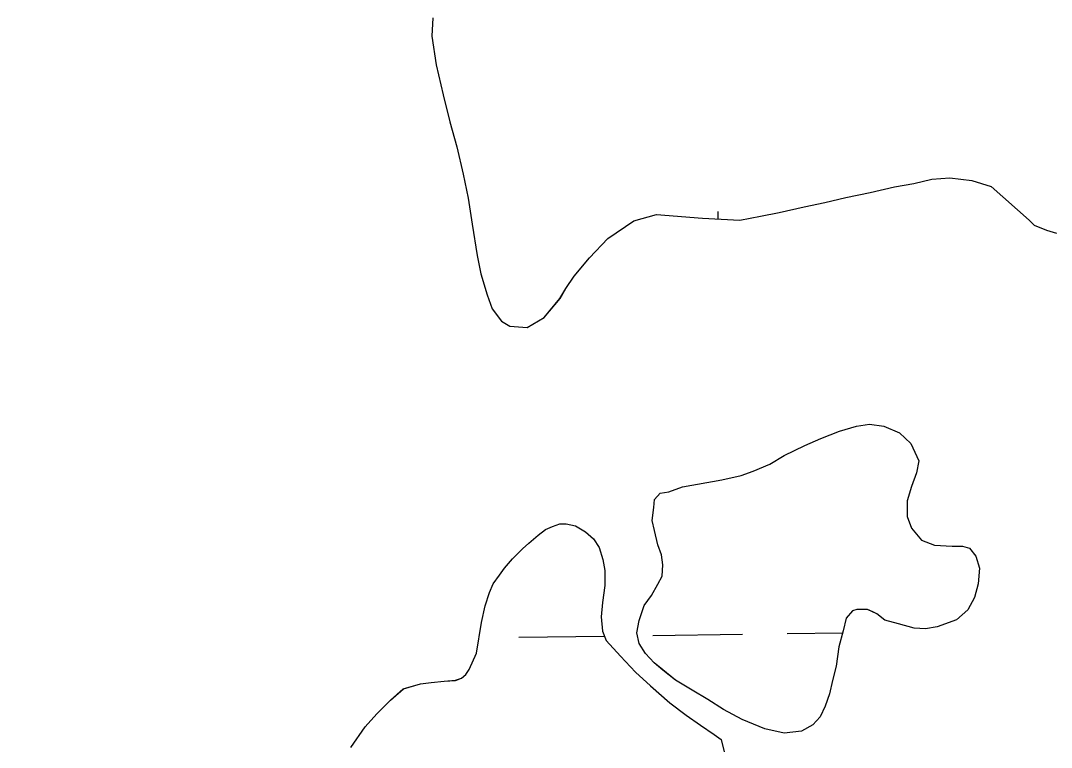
# Model space of a CAD drawing. Extents: x 3767014 to 3805179, y 361544 to 387384.
# Drawn here: x 3790480.4 to 3790849.2, y 369128.8 to 369389 of the extents above; entities that cross this region are included whole.
import ezdxf

# ---------------------------------------------------------------- set-up
doc = ezdxf.new("R2010")
doc.units = 0
for name, color, linetype in [('V-RIVR-EDGE', 7, 'Continuous'), ('V-TOPO-SHOR', 7, 'Continuous'), ('V-WETL-SWMP', 7, 'Continuous')]:
    doc.layers.add(name, color=color, linetype=linetype)

msp = doc.modelspace()

# ---------------------------------------------------------------- linework, layer by layer
at = {"layer": 'V-RIVR-EDGE'}
msp.add_spline([(3785266.865, 377529.211), (3785342.8, 377494.248), (3785391.258, 377467.439), (3785439.72, 377442.249), (3785475.246, 377418.707), (3785525.316, 377389.469), (3785575.383, 377359.422), (3785621.413, 377331.811), (3785722.351, 377269.288), (3785796.661, 377231.094), (3785852.385, 377199.415), (3785928.324, 377166.069), (3785964.678, 377149.804), (3786028.506, 377124.576), (3786060.018, 377113.175), (3786092.316, 377092.068), (3786117.34, 377073.405), (3786135.083, 377053.143), (3786154.458, 377039.347), (3786176.258, 377024.735), (3786206.946, 377006.867), (3786256.211, 376979.248), (3786328.098, 376942.677), (3786374.949, 376919.917), (3786491.265, 376862.208), (3786553.467, 376833.749), (3786619.713, 376805.279), (3786729.589, 376759.718), (3786796.656, 376736.099), (3786845.136, 376718.187), (3786867.767, 376712.469), (3787003.51, 376661.992), (3787089.16, 376631.048), (3787163.496, 376603.367), (3787230.559, 376578.13), (3787257.223, 376568.359), (3787300.044, 376551.27), (3787354.992, 376532.533), (3787409.127, 376512.181), (3787544.074, 376466.558), (3787612.756, 376442.126), (3787657.197, 376425.841), (3787730.724, 376398.162), (3787781.63, 376380.244), (3787834.96, 376361.511), (3787891.524, 376341.961), (3787940, 376322.432), (3787998.976, 376297.215), (3788050.697, 376281.721), (3788117.768, 376259.719), (3788176.757, 376240.164), (3788221.198, 376223.879), (3788259.981, 376209.226), (3788406.252, 376164.383), (3788541.215, 376125.23), (3788606.67, 376104.041), (3788679.39, 376077.173), (3788748.889, 376055.974), (3788871.693, 376005.528), (3788969.454, 375966.467), (3789047.013, 375933.926), (3789119.723, 375903.014), (3789155.253, 375881.09), (3789182.716, 375867.274), (3789214.225, 375854.256), (3789257.04, 375834.74), (3789281.286, 375828.21), (3789303.105, 375821.686), (3789328.955, 375809.491), (3789367.724, 375789.177), (3789414.577, 375767.225), (3789468.708, 375745.255), (3789509.105, 375728.981), (3789555.157, 375710.266), (3789585.849, 375694.015), (3789620.578, 375675.328), (3789681.97, 375646.062), (3789753.859, 375610.3), (3789792.633, 375591.603), (3789842.712, 375566.408), (3789897.64, 375539.584), (3789938.019, 375516.03), (3789968.727, 375506.25), (3790004.289, 375497.265), (3790030.972, 375494.773), (3790047.128, 375487.455), (3790077.007, 375469.589), (3790124.633, 375433.077), (3790192.442, 375382.768), (3790252.165, 375332.478), (3790290.91, 375302.459), (3790337.741, 375271.611), (3790406.357, 375220.491), (3790469.329, 375175.855), (3790570.248, 375106.054), (3790647.751, 375050.868), (3790691.367, 375028.115), (3790744.667, 374997.251), (3790806.838, 374955.852), (3790873.863, 374915.249), (3790932, 374877.903), (3791002.231, 374825.97), (3791052.265, 374782.175), (3791082.927, 374753.793), (3791131.331, 374705.149), (3791170.05, 374664.616), (3791192.631, 374638.681), (3791220.891, 374620.01), (3791288.67, 374557.569), (3791322.577, 374533.223), (3791362.944, 374504.817), (3791396.042, 374480.473), (3791434.785, 374449.645), (3791482.407, 374411.517), (3791534.052, 374365.291), (3791646.192, 374254.216), (3791707.514, 374196.644), (3791738.968, 374161.791), (3791773.65, 374123.694), (3791803.497, 374092.888), (3791829.321, 374070.18), (3791830.912, 374059.662), (3791837.316, 374032.958), (3791849.409, 374017.562), (3791884.123, 373992.405), (3791930.977, 373971.262), (3791954.393, 373955.838), (3791993.134, 373924.202), (3792026.979, 373874.785), (3792047.912, 373836.722), (3792063.186, 373799.482), (3792086.509, 373746.857), (3792112.249, 373690.181), (3792141.261, 373648.864), (3792158.993, 373624.558), (3792177.552, 373607.528), (3792214.702, 373586.409), (3792255.083, 373563.665), (3792301.119, 373538.48), (3792346.34, 373510.871), (3792382.671, 373485.71), (3792422.225, 373455.689), (3792479.537, 373411.875), (3792548.144, 373356.711), (3792619.168, 373298.307), (3792672.431, 373252.077), (3792709.534, 373212.357), (3792750.656, 373162.113), (3792839.385, 373068.08), (3792888.572, 373008.92), (3792945.027, 372945.699), (3792999.062, 372884.91), (3793053.898, 372820.884), (3793149.89, 372720.363), (3793208.761, 372653.092), (3793261.195, 372598.777), (3793315.232, 372538.796), (3793358.792, 372493.399), (3793409.592, 372432.618), (3793462.809, 372367.787), (3793498.283, 372323.219), (3793536.997, 372280.26), (3793578.124, 372232.443), (3793604.724, 372196.792), (3793668.438, 372125.466), (3793703.128, 372090.604), (3793760.41, 372034.66), (3793806.384, 371984.404), (3793839.438, 371942.268), (3793939.427, 371823.136), (3793981.333, 371763.186), (3794029.674, 371688.662), (3794050.609, 371651.408), (3794073.177, 371620.62), (3794178.796, 371488.535), (3794237.625, 371404.28), (3794268.243, 371358.106), (3794301.293, 371314.353), (3794332.724, 371269.794), (3794395.613, 371192), (3794429.476, 371149.862), (3794472.201, 371093.953), (3794523.788, 371024.274), (3794601.175, 370922.181), (3794640.679, 370871.942), (3794687.421, 370805.509), (3794733.389, 370752.828), (3794829.339, 370635.323), (3794895.463, 370557.521), (3794959.948, 370470.826), (3795013.158, 370403.569), (3795070.394, 370329.023), (3795159.854, 370203.448), (3795225.98, 370126.454), (3795296.13, 370041.363), (3795379.18, 369940.065), (3795459.001, 369841.201), (3795508.163, 369772.337), (3795554.103, 369708.333), (3795661.315, 369566.538), (3795715.338, 369500.897), (3795762.105, 369444.169), (3795798.366, 369390.703), (3795915.247, 369234.327), (3795963.601, 369165.465), (3796028.082, 369077.153), (3796043.387, 369052.853), (3796054.672, 369037.459), (3796077.242, 369007.48), (3796148.213, 368927.239), (3796183.677, 368878.627), (3796226.382, 368814.631), (3796275.531, 368740.105), (3796314.222, 368688.25), (3796353.714, 368633.158), (3796401.268, 368567.533), (3796456.873, 368487.33), (3796513.292, 368409.551), (3796545.533, 368365.8), (3796626.113, 368246.716), (3796670.449, 368188.377), (3796704.298, 368140.578), (3796751.041, 368074.145), (3796787.308, 368023.105), (3796838.907, 367958.278), (3796844.528, 367942.09), (3796845.295, 367925.104), (3796846.094, 367921.059), (3796852.559, 367919.425), (3796863.071, 367918.59), (3796875.166, 367904.003), (3796903.398, 367874.01), (3796931.629, 367844.017), (3796952.579, 367812.424), (3796982.392, 367767.87), (3797007.371, 367730.606), (3797037.194, 367690.095), (3797062.185, 367657.684), (3797075.869, 367631.77), (3797095.223, 367609.078), (3797126.665, 367569.372), (3797156.484, 367527.244), (3797212.099, 367451.085), (3797254.808, 367388.706), (3797302.183, 367327.228)], degree=3, dxfattribs=at)
at = {"layer": 'V-TOPO-SHOR'}
for points in [[(3790627.85, 369390.036), (3790627.579, 369383.394), (3790629.093, 369373.175), (3790631.626, 369362.441), (3790633.906, 369352.731), (3790636.443, 369343.786), (3790638.723, 369334.074), (3790640.494, 369325.387), (3790642.008, 369316.189), (3790643.775, 369304.945), (3790645.039, 369298.302), (3790647.322, 369290.89), (3790649.102, 369285.778), (3790652.413, 369281.428), (3790655.473, 369279.634), (3790661.605, 369279.112), (3790667.741, 369282.676), (3790673.375, 369289.563), (3790675.425, 369293.135), (3790678.499, 369297.47), (3790683.875, 369304.102), (3790690.531, 369310.985), (3790699.739, 369317.352), (3790707.916, 369319.636)], [(3790707.916, 369319.636), (3790724.323, 369318.321), (3790737.651, 369317.526), (3790745.09, 369319.048), (3790751.76, 369320.318), (3790760.736, 369322.351), (3790768.175, 369323.875), (3790775.613, 369325.657), (3790784.333, 369327.433), (3790793.054, 369329.466), (3790799.978, 369330.736), (3790806.39, 369332.262), (3790812.803, 369332.761), (3790820.749, 369331.719), (3790827.667, 369329.657), (3790841.231, 369317.58), (3790843.023, 369315.781), (3790847.377, 369313.977), (3790850.965, 369312.945)], [(3790717.153, 369222.122), (3790731.251, 369224.658), (3790738.173, 369226.181), (3790742.534, 369227.711), (3790748.434, 369230.261), (3790753.564, 369233.327), (3790761.002, 369236.901), (3790766.645, 369239.452), (3790773.313, 369242), (3790779.467, 369243.784), (3790784.081, 369244.544), (3790789.206, 369243.764), (3790794.838, 369241.447), (3790798.931, 369237.595), (3790801.737, 369231.439), (3790800.961, 369227.085), (3790799.157, 369222.219), (3790797.608, 369217.097), (3790797.598, 369211.458), (3790799.128, 369207.356), (3790802.708, 369202.992), (3790807.316, 369201.19), (3790813.722, 369200.919), (3790817.31, 369200.913), (3790819.87, 369200.139), (3790822.172, 369197.317), (3790823.444, 369192.957), (3790822.922, 369187.321), (3790821.629, 369182.455), (3790819.315, 369178.103), (3790815.209, 369174.523), (3790808.285, 369171.975), (3790804.183, 369171.213), (3790800.082, 369171.477), (3790794.448, 369173.026), (3790789.58, 369174.318), (3790786.766, 369176.628), (3790785.23, 369177.4), (3790783.438, 369178.172), (3790779.594, 369178.18), (3790778.056, 369177.67), (3790775.744, 369175.113), (3790774.712, 369170.502), (3790773.161, 369164.866), (3790772.123, 369157.95), (3790770.833, 369152.826), (3790769.799, 369147.96), (3790768.25, 369143.606), (3790766.45, 369139.766), (3790763.882, 369136.952), (3790759.778, 369134.654), (3790753.626, 369133.899), (3790746.71, 369135.449), (3790738.515, 369138.795), (3790731.859, 369142.398), (3790726.23, 369145.996), (3790720.598, 369149.338), (3790714.712, 369152.937), (3790710.106, 369156.533), (3790707.036, 369159.103), (3790703.968, 369162.44), (3790701.668, 369166.032), (3790700.906, 369169.878), (3790701.684, 369174.234), (3790703.489, 369179.61), (3790706.059, 369183.194), (3790708.373, 369187.29), (3790709.915, 369190.106), (3790710.179, 369194.204), (3790709.673, 369197.792), (3790708.4, 369201.382), (3790707.128, 369206.51), (3790706.368, 369210.101), (3790706.888, 369214.713), (3790707.15, 369217.531), (3790709.204, 369219.833), (3790712.281, 369220.339), (3790717.153, 369222.122)], [(3790598.578, 369128.82), (3790603.716, 369136.241), (3790607.826, 369140.845), (3790612.705, 369145.705), (3790617.325, 369149.795), (3790623.479, 369151.579), (3790627.323, 369152.083), (3790631.938, 369152.587), (3790636.04, 369152.834), (3790638.09, 369153.6), (3790639.63, 369154.878), (3790640.916, 369156.668), (3790643.488, 369162.558), (3790645.305, 369173.574), (3790646.597, 369179.465), (3790648.145, 369184.331), (3790649.432, 369187.405), (3790651.746, 369190.475), (3790653.544, 369193.035), (3790656.368, 369196.358), (3790659.962, 369199.94), (3790662.275, 369201.986), (3790665.611, 369204.798), (3790668.177, 369206.842), (3790670.741, 369207.862), (3790673.307, 369208.882), (3790675.613, 369208.878), (3790678.943, 369208.104), (3790682.525, 369206.046), (3790685.339, 369203.477), (3790687.383, 369200.399), (3790688.657, 369196.039), (3790689.419, 369192.195), (3790689.409, 369186.813), (3790688.626, 369180.665), (3790688.104, 369175.541), (3790688.608, 369170.414), (3790689.882, 369167.08), (3790694.995, 369161.432), (3790700.365, 369155.784), (3790705.737, 369150.903), (3790712.645, 369144.741), (3790718.531, 369140.372), (3790723.649, 369136.776), (3790728.511, 369133.434), (3790731.071, 369131.636), (3790732.087, 369127.277)]]:
    msp.add_lwpolyline(points, dxfattribs=at)
at = {"layer": 'V-WETL-SWMP'}
for p, q in [((3790627.847, 369390.033), (3790627.578, 369383.393)), ((3790627.578, 369383.393), (3790629.091, 369373.173)), ((3790629.091, 369373.173), (3790631.624, 369362.44)), ((3790631.624, 369362.44), (3790633.904, 369352.729)), ((3790633.904, 369352.729), (3790636.441, 369343.784)), ((3790636.441, 369343.784), (3790638.721, 369334.073)), ((3790638.721, 369334.073), (3790640.492, 369325.385)), ((3790793.052, 369329.465), (3790799.977, 369330.733)), ((3790799.977, 369330.733), (3790806.389, 369332.259)), ((3790806.389, 369332.259), (3790812.8, 369332.759)), ((3790812.8, 369332.759), (3790820.746, 369331.718)), ((3790820.746, 369331.718), (3790827.664, 369329.654)), ((3790775.611, 369325.654), (3790784.331, 369327.431)), ((3790784.331, 369327.431), (3790793.052, 369329.465)), ((3790827.664, 369329.654), (3790841.228, 369317.577)), ((3790640.492, 369325.385), (3790642.006, 369316.186)), ((3790760.734, 369322.35), (3790768.172, 369323.873)), ((3790768.172, 369323.873), (3790775.611, 369325.654)), ((3790699.736, 369317.35), (3790707.914, 369319.633)), ((3790707.914, 369319.633), (3790724.32, 369318.319)), ((3790729.999, 369317.981), (3790729.961, 369320.69)), ((3790737.65, 369317.524), (3790745.088, 369319.047)), ((3790745.088, 369319.047), (3790751.757, 369320.316)), ((3790751.757, 369320.316), (3790760.734, 369322.35)), ((3790642.006, 369316.186), (3790643.772, 369304.944)), ((3790690.528, 369310.983), (3790699.736, 369317.35)), ((3790724.32, 369318.319), (3790737.65, 369317.524)), ((3790841.228, 369317.577), (3790843.02, 369315.779)), ((3790843.02, 369315.779), (3790847.375, 369313.976)), ((3790847.375, 369313.976), (3790850.962, 369312.943)), ((3790683.873, 369304.099), (3790690.528, 369310.983)), ((3790643.772, 369304.944), (3790645.036, 369298.3)), ((3790678.496, 369297.468), (3790683.873, 369304.099)), ((3790645.036, 369298.3), (3790647.321, 369290.889)), ((3790675.422, 369293.132), (3790678.496, 369297.468)), ((3790673.372, 369289.56), (3790675.422, 369293.132)), ((3790647.321, 369290.889), (3790649.099, 369285.777)), ((3790667.739, 369282.674), (3790673.372, 369289.56)), ((3790649.099, 369285.777), (3790652.411, 369281.428)), ((3790661.602, 369279.11), (3790667.739, 369282.674)), ((3790652.411, 369281.428), (3790655.472, 369279.634)), ((3790655.472, 369279.634), (3790661.602, 369279.11)), ((3790658.648, 369168.243), (3790689.275, 369168.668)), ((3790706.644, 369168.909), (3790738.64, 369169.354)), ((3790754.639, 369169.576), (3790774.532, 369169.852))]:
    msp.add_line(p, q, dxfattribs=at)
msp.add_lwpolyline([(3790712.281, 369220.339), (3790717.153, 369222.123), (3790731.252, 369224.658), (3790738.174, 369226.182), (3790742.534, 369227.711), (3790748.433, 369230.262), (3790753.564, 369233.327), (3790761.003, 369236.9), (3790766.645, 369239.452), (3790773.313, 369242.001), (3790779.467, 369243.783), (3790784.081, 369244.543), (3790789.205, 369243.764), (3790794.838, 369241.447), (3790798.931, 369237.595), (3790801.737, 369231.439), (3790800.96, 369227.084), (3790799.157, 369222.219), (3790797.609, 369217.096), (3790797.598, 369211.459), (3790799.128, 369207.356), (3790802.707, 369202.992), (3790807.316, 369201.189), (3790813.722, 369200.92), (3790817.31, 369200.913), (3790819.871, 369200.14), (3790822.172, 369197.316), (3790823.444, 369192.957), (3790822.921, 369187.321), (3790821.63, 369182.454), (3790819.315, 369178.102), (3790815.208, 369174.523), (3790808.284, 369171.974), (3790804.182, 369171.213), (3790800.082, 369171.477), (3790794.448, 369173.026), (3790789.581, 369174.317), (3790786.767, 369176.628), (3790785.231, 369177.4), (3790783.439, 369178.173), (3790779.595, 369178.18), (3790778.056, 369177.671), (3790775.745, 369175.112), (3790774.711, 369170.502), (3790773.162, 369164.867), (3790772.123, 369157.95), (3790770.832, 369152.827), (3790769.798, 369147.96), (3790768.251, 369143.607), (3790766.45, 369139.767), (3790763.882, 369136.953), (3790759.777, 369134.654), (3790753.626, 369133.898), (3790746.71, 369135.449), (3790738.516, 369138.796), (3790731.86, 369142.397), (3790726.229, 369145.996), (3790720.598, 369149.338), (3790714.711, 369152.937), (3790710.105, 369156.534), (3790707.035, 369159.103), (3790703.967, 369162.44), (3790701.667, 369166.032), (3790700.906, 369169.878), (3790701.684, 369174.233), (3790703.488, 369179.61), (3790706.058, 369183.193), (3790708.372, 369187.289), (3790709.915, 369190.105), (3790710.179, 369194.204), (3790709.674, 369197.793), (3790708.4, 369201.383), (3790707.128, 369206.511), (3790706.367, 369210.1), (3790706.888, 369214.712), (3790707.15, 369217.53), (3790709.204, 369219.832)], close=True, dxfattribs=at)
msp.add_lwpolyline([(3790598.578, 369128.82), (3790603.717, 369136.241), (3790607.827, 369140.846), (3790612.705, 369145.705), (3790617.326, 369149.796), (3790623.48, 369151.578), (3790627.324, 369152.083), (3790631.938, 369152.587), (3790636.039, 369152.835), (3790638.09, 369153.6), (3790639.63, 369154.878), (3790640.915, 369156.669), (3790643.489, 369162.558), (3790645.305, 369173.574), (3790646.598, 369179.465), (3790648.145, 369184.331), (3790649.432, 369187.404), (3790651.745, 369190.474), (3790653.543, 369193.034), (3790656.369, 369196.359), (3790659.963, 369199.94), (3790662.274, 369201.986), (3790665.611, 369204.798), (3790668.177, 369206.843), (3790670.742, 369207.863), (3790673.307, 369208.883), (3790675.613, 369208.878), (3790678.943, 369208.103), (3790682.526, 369206.046), (3790685.34, 369203.478), (3790687.384, 369200.399), (3790688.657, 369196.04), (3790689.418, 369192.194), (3790689.408, 369186.813), (3790688.627, 369180.664), (3790688.104, 369175.54), (3790688.607, 369170.414), (3790689.882, 369167.08), (3790694.996, 369161.432), (3790700.366, 369155.784), (3790705.738, 369150.904), (3790712.645, 369144.741), (3790718.531, 369140.373), (3790723.649, 369136.775), (3790728.511, 369133.434), (3790731.07, 369131.635), (3790732.087, 369127.277)], dxfattribs=at)

doc.saveas('drawing.dxf')
